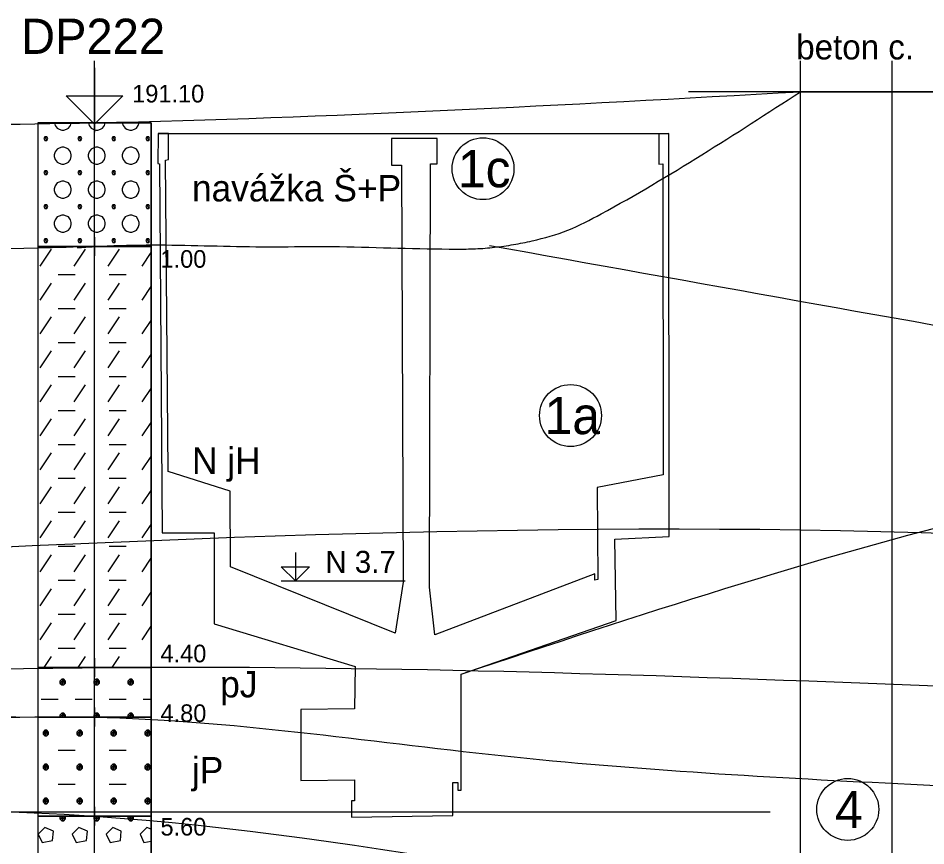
# Model space of a CAD drawing. Extents: x 3042 to 4120, y 576 to 2694.
# Drawn here: x 3488.44 to 3525.09, y 886.16 to 919.58 of the extents above; entities that cross this region are included whole.
import ezdxf

# ---------------------------------------------------------------- set-up
doc = ezdxf.new("R2010")
doc.units = 0
for name, color, linetype in [('15', 7, 'Continuous'), ('16', 7, 'Continuous'), ('17', 7, 'Continuous'), ('18', 7, 'Continuous'), ('51', 7, 'Continuous'), ('52', 7, 'Continuous'), ('53', 7, 'Continuous'), ('56', 7, 'Continuous'), ('61', 7, 'Continuous'), ('HPV', 7, 'Continuous'), ('komunikace', 7, 'Continuous'), ('nádrže', 7, 'Continuous'), ('pomocna', 7, 'Continuous'), ('rozhraní', 7, 'Continuous')]:
    doc.layers.add(name, color=color, linetype=linetype)

msp = doc.modelspace()

# ---------------------------------------------------------------- linework, layer by layer
at = {"layer": '15'}
msp.add_lwpolyline([(3491.522, 917.582), (3491.522, 915.296), (3490.379, 916.439), (3492.665, 916.439), (3491.522, 915.296)], dxfattribs=at)
msp.add_lwpolyline([(3491.522, 917.582), (3491.522, 915.296), (3490.379, 916.439), (3492.665, 916.439), (3491.522, 915.296)], dxfattribs=at)
at = {"layer": '18'}
msp.add_line((3491.522, 864.859), (3491.522, 915.359), dxfattribs=at)
at = {"layer": '51'}
for points in [[(3489.236, 910.359), (3493.808, 910.359), (3493.808, 915.359), (3489.236, 915.359)], [(3489.236, 893.359), (3493.808, 893.359), (3493.808, 910.359), (3489.236, 910.359)], [(3489.236, 891.359), (3493.808, 891.359), (3493.808, 893.359), (3489.236, 893.359)], [(3489.236, 887.359), (3493.808, 887.359), (3493.808, 891.359), (3489.236, 891.359)], [(3489.236, 880.359), (3493.808, 880.359), (3493.808, 887.359), (3489.236, 887.359)]]:
    msp.add_lwpolyline(points, close=True, dxfattribs=at)
for points in [[(3489.904, 915.359), (3489.941, 915.249), (3490.017, 915.135), (3490.093, 915.097), (3490.208, 915.058), (3490.284, 915.058), (3490.398, 915.097), (3490.474, 915.135), (3490.55, 915.249), (3490.587, 915.359)], [(3491.276, 915.359), (3491.312, 915.249), (3491.389, 915.135), (3491.465, 915.097), (3491.579, 915.058), (3491.655, 915.058), (3491.77, 915.097), (3491.846, 915.135), (3491.922, 915.249), (3491.959, 915.359)], [(3492.647, 915.359), (3492.684, 915.249), (3492.76, 915.135), (3492.836, 915.097), (3492.951, 915.058), (3493.027, 915.058), (3493.141, 915.097), (3493.217, 915.135), (3493.294, 915.249), (3493.33, 915.359)], [(3489.522, 914.792), (3489.484, 914.716), (3489.522, 914.639), (3489.598, 914.639), (3489.636, 914.716), (3489.598, 914.792), (3489.522, 914.792), (3489.598, 914.639)], [(3490.893, 914.792), (3490.855, 914.716), (3490.893, 914.639), (3490.97, 914.639), (3491.008, 914.716), (3490.97, 914.792), (3490.893, 914.792), (3490.97, 914.639)], [(3492.265, 914.792), (3492.227, 914.716), (3492.265, 914.639), (3492.341, 914.639), (3492.379, 914.716), (3492.341, 914.792), (3492.265, 914.792), (3492.341, 914.639)], [(3493.637, 914.792), (3493.598, 914.716), (3493.637, 914.639), (3493.713, 914.639), (3493.751, 914.716), (3493.713, 914.792), (3493.637, 914.792), (3493.713, 914.639)], [(3490.208, 914.373), (3490.093, 914.335), (3490.017, 914.296), (3489.941, 914.182), (3489.903, 914.068), (3489.903, 913.992), (3489.941, 913.877), (3490.017, 913.763), (3490.093, 913.725), (3490.208, 913.687), (3490.284, 913.687), (3490.398, 913.725), (3490.474, 913.763), (3490.55, 913.877), (3490.589, 913.992), (3490.589, 914.068), (3490.55, 914.182), (3490.474, 914.296), (3490.398, 914.335), (3490.284, 914.373), (3490.208, 914.373)], [(3491.579, 914.373), (3491.465, 914.335), (3491.389, 914.296), (3491.312, 914.182), (3491.274, 914.068), (3491.274, 913.992), (3491.312, 913.877), (3491.389, 913.763), (3491.465, 913.725), (3491.579, 913.687), (3491.655, 913.687), (3491.77, 913.725), (3491.846, 913.763), (3491.922, 913.877), (3491.96, 913.992), (3491.96, 914.068), (3491.922, 914.182), (3491.846, 914.296), (3491.77, 914.335), (3491.655, 914.373), (3491.579, 914.373)], [(3492.951, 914.373), (3492.836, 914.335), (3492.76, 914.296), (3492.684, 914.182), (3492.646, 914.068), (3492.646, 913.992), (3492.684, 913.877), (3492.76, 913.763), (3492.836, 913.725), (3492.951, 913.687), (3493.027, 913.687), (3493.141, 913.725), (3493.217, 913.763), (3493.294, 913.877), (3493.332, 913.992), (3493.332, 914.068), (3493.294, 914.182), (3493.217, 914.296), (3493.141, 914.335), (3493.027, 914.373), (3492.951, 914.373)], [(3489.522, 913.42), (3489.484, 913.344), (3489.522, 913.268), (3489.598, 913.268), (3489.636, 913.344), (3489.598, 913.42), (3489.522, 913.42), (3489.598, 913.268)], [(3490.893, 913.42), (3490.855, 913.344), (3490.893, 913.268), (3490.97, 913.268), (3491.008, 913.344), (3490.97, 913.42), (3490.893, 913.42), (3490.97, 913.268)], [(3492.265, 913.42), (3492.227, 913.344), (3492.265, 913.268), (3492.341, 913.268), (3492.379, 913.344), (3492.341, 913.42), (3492.265, 913.42), (3492.341, 913.268)], [(3493.637, 913.42), (3493.598, 913.344), (3493.637, 913.268), (3493.713, 913.268), (3493.751, 913.344), (3493.713, 913.42), (3493.637, 913.42), (3493.713, 913.268)], [(3490.208, 913.001), (3490.093, 912.963), (3490.017, 912.925), (3489.941, 912.811), (3489.903, 912.696), (3489.903, 912.62), (3489.941, 912.506), (3490.017, 912.391), (3490.093, 912.353), (3490.208, 912.315), (3490.284, 912.315), (3490.398, 912.353), (3490.474, 912.391), (3490.55, 912.506), (3490.589, 912.62), (3490.589, 912.696), (3490.55, 912.811), (3490.474, 912.925), (3490.398, 912.963), (3490.284, 913.001), (3490.208, 913.001)], [(3491.579, 913.001), (3491.465, 912.963), (3491.389, 912.925), (3491.312, 912.811), (3491.274, 912.696), (3491.274, 912.62), (3491.312, 912.506), (3491.389, 912.391), (3491.465, 912.353), (3491.579, 912.315), (3491.655, 912.315), (3491.77, 912.353), (3491.846, 912.391), (3491.922, 912.506), (3491.96, 912.62), (3491.96, 912.696), (3491.922, 912.811), (3491.846, 912.925), (3491.77, 912.963), (3491.655, 913.001), (3491.579, 913.001)], [(3492.951, 913.001), (3492.836, 912.963), (3492.76, 912.925), (3492.684, 912.811), (3492.646, 912.696), (3492.646, 912.62), (3492.684, 912.506), (3492.76, 912.391), (3492.836, 912.353), (3492.951, 912.315), (3493.027, 912.315), (3493.141, 912.353), (3493.217, 912.391), (3493.294, 912.506), (3493.332, 912.62), (3493.332, 912.696), (3493.294, 912.811), (3493.217, 912.925), (3493.141, 912.963), (3493.027, 913.001), (3492.951, 913.001)], [(3489.522, 912.049), (3489.484, 911.972), (3489.522, 911.896), (3489.598, 911.896), (3489.636, 911.972), (3489.598, 912.049), (3489.522, 912.049), (3489.598, 911.896)], [(3490.893, 912.049), (3490.855, 911.972), (3490.893, 911.896), (3490.97, 911.896), (3491.008, 911.972), (3490.97, 912.049), (3490.893, 912.049), (3490.97, 911.896)], [(3492.265, 912.049), (3492.227, 911.972), (3492.265, 911.896), (3492.341, 911.896), (3492.379, 911.972), (3492.341, 912.049), (3492.265, 912.049), (3492.341, 911.896)], [(3493.637, 912.049), (3493.598, 911.972), (3493.637, 911.896), (3493.713, 911.896), (3493.751, 911.972), (3493.713, 912.049), (3493.637, 912.049), (3493.713, 911.896)], [(3490.208, 911.629), (3490.093, 911.591), (3490.017, 911.553), (3489.941, 911.439), (3489.903, 911.325), (3489.903, 911.248), (3489.941, 911.134), (3490.017, 911.02), (3490.093, 910.982), (3490.208, 910.944), (3490.284, 910.944), (3490.398, 910.982), (3490.474, 911.02), (3490.55, 911.134), (3490.589, 911.248), (3490.589, 911.325), (3490.55, 911.439), (3490.474, 911.553), (3490.398, 911.591), (3490.284, 911.629), (3490.208, 911.629)], [(3491.579, 911.629), (3491.465, 911.591), (3491.389, 911.553), (3491.312, 911.439), (3491.274, 911.325), (3491.274, 911.248), (3491.312, 911.134), (3491.389, 911.02), (3491.465, 910.982), (3491.579, 910.944), (3491.655, 910.944), (3491.77, 910.982), (3491.846, 911.02), (3491.922, 911.134), (3491.96, 911.248), (3491.96, 911.325), (3491.922, 911.439), (3491.846, 911.553), (3491.77, 911.591), (3491.655, 911.629), (3491.579, 911.629)], [(3492.951, 911.629), (3492.836, 911.591), (3492.76, 911.553), (3492.684, 911.439), (3492.646, 911.325), (3492.646, 911.248), (3492.684, 911.134), (3492.76, 911.02), (3492.836, 910.982), (3492.951, 910.944), (3493.027, 910.944), (3493.141, 910.982), (3493.217, 911.02), (3493.294, 911.134), (3493.332, 911.248), (3493.332, 911.325), (3493.294, 911.439), (3493.217, 911.553), (3493.141, 911.591), (3493.027, 911.629), (3492.951, 911.629)], [(3489.522, 910.677), (3489.484, 910.601), (3489.522, 910.525), (3489.598, 910.525), (3489.636, 910.601), (3489.598, 910.677), (3489.522, 910.677), (3489.598, 910.525)], [(3490.893, 910.677), (3490.855, 910.601), (3490.893, 910.525), (3490.97, 910.525), (3491.008, 910.601), (3490.97, 910.677), (3490.893, 910.677), (3490.97, 910.525)], [(3492.265, 910.677), (3492.227, 910.601), (3492.265, 910.525), (3492.341, 910.525), (3492.379, 910.601), (3492.341, 910.677), (3492.265, 910.677), (3492.341, 910.525)], [(3493.637, 910.677), (3493.598, 910.601), (3493.637, 910.525), (3493.713, 910.525), (3493.751, 910.601), (3493.713, 910.677), (3493.637, 910.677), (3493.713, 910.525)], [(3489.331, 909.572), (3489.788, 910.258)], [(3490.703, 909.572), (3491.16, 910.258)], [(3492.074, 909.572), (3492.532, 910.258)], [(3493.446, 909.572), (3493.808, 910.115)], [(3490.055, 909.229), (3490.741, 909.229)], [(3492.113, 909.229), (3492.798, 909.229)], [(3489.331, 908.2), (3489.788, 908.886)], [(3490.703, 908.2), (3491.16, 908.886)], [(3492.074, 908.2), (3492.532, 908.886)], [(3493.446, 908.2), (3493.808, 908.743)], [(3490.055, 907.858), (3490.741, 907.858)], [(3492.113, 907.858), (3492.798, 907.858)], [(3489.331, 906.829), (3489.788, 907.515)], [(3490.703, 906.829), (3491.16, 907.515)], [(3492.074, 906.829), (3492.532, 907.515)], [(3493.446, 906.829), (3493.808, 907.371)], [(3490.055, 906.486), (3490.741, 906.486)], [(3492.113, 906.486), (3492.798, 906.486)], [(3489.331, 905.457), (3489.788, 906.143)], [(3490.703, 905.457), (3491.16, 906.143)], [(3492.074, 905.457), (3492.532, 906.143)], [(3493.446, 905.457), (3493.808, 906)], [(3490.055, 905.114), (3490.741, 905.114)], [(3492.113, 905.114), (3492.798, 905.114)], [(3489.331, 904.086), (3489.788, 904.771)], [(3490.703, 904.086), (3491.16, 904.771)], [(3492.074, 904.086), (3492.532, 904.771)], [(3493.446, 904.086), (3493.808, 904.628)], [(3490.055, 903.743), (3490.741, 903.743)], [(3492.113, 903.743), (3492.798, 903.743)], [(3489.331, 902.714), (3489.788, 903.4)], [(3490.703, 902.714), (3491.16, 903.4)], [(3492.074, 902.714), (3492.532, 903.4)], [(3493.446, 902.714), (3493.808, 903.257)], [(3490.055, 902.371), (3490.741, 902.371)], [(3492.113, 902.371), (3492.798, 902.371)], [(3489.331, 901.342), (3489.788, 902.028)], [(3490.703, 901.342), (3491.16, 902.028)], [(3492.074, 901.342), (3492.532, 902.028)], [(3493.446, 901.342), (3493.808, 901.885)], [(3490.055, 901), (3490.741, 901)], [(3492.113, 901), (3492.798, 901)], [(3489.331, 899.971), (3489.788, 900.657)], [(3490.703, 899.971), (3491.16, 900.657)], [(3492.074, 899.971), (3492.532, 900.657)], [(3493.446, 899.971), (3493.808, 900.513)], [(3490.055, 899.628), (3490.741, 899.628)], [(3492.113, 899.628), (3492.798, 899.628)], [(3489.331, 898.599), (3489.788, 899.285)], [(3490.703, 898.599), (3491.16, 899.285)], [(3492.074, 898.599), (3492.532, 899.285)], [(3493.446, 898.599), (3493.808, 899.142)], [(3490.055, 898.256), (3490.741, 898.256)], [(3492.113, 898.256), (3492.798, 898.256)], [(3489.331, 897.228), (3489.788, 897.913)], [(3490.703, 897.228), (3491.16, 897.913)], [(3492.074, 897.228), (3492.532, 897.913)], [(3493.446, 897.228), (3493.808, 897.77)], [(3490.055, 896.885), (3490.741, 896.885)], [(3492.113, 896.885), (3492.798, 896.885)], [(3489.331, 895.856), (3489.788, 896.542)], [(3490.703, 895.856), (3491.16, 896.542)], [(3492.074, 895.856), (3492.532, 896.542)], [(3493.446, 895.856), (3493.808, 896.399)], [(3490.055, 895.513), (3490.741, 895.513)], [(3492.113, 895.513), (3492.798, 895.513)], [(3489.331, 894.484), (3489.788, 895.17)], [(3490.703, 894.484), (3491.16, 895.17)], [(3492.074, 894.484), (3492.532, 895.17)], [(3493.446, 894.484), (3493.808, 895.027)], [(3489.495, 893.359), (3489.788, 893.799)], [(3490.055, 894.142), (3490.741, 894.142)], [(3490.867, 893.359), (3491.16, 893.799)], [(3492.113, 894.142), (3492.798, 894.142)], [(3492.239, 893.359), (3492.532, 893.799)], [(3490.208, 892.884), (3490.131, 892.808), (3490.131, 892.732), (3490.208, 892.656), (3490.284, 892.656), (3490.36, 892.732), (3490.36, 892.808), (3490.284, 892.884), (3490.208, 892.884), (3490.36, 892.732), (3490.131, 892.732), (3490.284, 892.884)], [(3490.246, 892.656), (3490.246, 892.884)], [(3491.579, 892.884), (3491.503, 892.808), (3491.503, 892.732), (3491.579, 892.656), (3491.655, 892.656), (3491.732, 892.732), (3491.732, 892.808), (3491.655, 892.884), (3491.579, 892.884), (3491.732, 892.732), (3491.503, 892.732), (3491.655, 892.884)], [(3491.617, 892.656), (3491.617, 892.884)], [(3492.951, 892.884), (3492.875, 892.808), (3492.875, 892.732), (3492.951, 892.656), (3493.027, 892.656), (3493.103, 892.732), (3493.103, 892.808), (3493.027, 892.884), (3492.951, 892.884), (3493.103, 892.732), (3492.875, 892.732), (3493.027, 892.884)], [(3492.989, 892.656), (3492.989, 892.884)], [(3489.369, 892.084), (3490.055, 892.084)], [(3490.741, 892.084), (3491.427, 892.084)], [(3492.113, 892.084), (3492.798, 892.084)], [(3493.484, 892.084), (3493.808, 892.084)], [(3490.208, 891.513), (3490.131, 891.436), (3490.131, 891.36), (3490.132, 891.359)], [(3490.359, 891.359), (3490.36, 891.36), (3490.36, 891.436), (3490.284, 891.513), (3490.208, 891.513), (3490.36, 891.36), (3490.131, 891.36), (3490.284, 891.513)], [(3490.246, 891.359), (3490.246, 891.513)], [(3491.579, 891.513), (3491.503, 891.436), (3491.503, 891.36), (3491.504, 891.359)], [(3491.73, 891.359), (3491.732, 891.36), (3491.732, 891.436), (3491.655, 891.513), (3491.579, 891.513), (3491.732, 891.36), (3491.503, 891.36), (3491.655, 891.513)], [(3491.617, 891.359), (3491.617, 891.513)], [(3492.951, 891.513), (3492.875, 891.436), (3492.875, 891.36), (3492.876, 891.359)], [(3493.102, 891.359), (3493.103, 891.36), (3493.103, 891.436), (3493.027, 891.513), (3492.951, 891.513), (3493.103, 891.36), (3492.875, 891.36), (3493.027, 891.513)], [(3492.989, 891.359), (3492.989, 891.513)], [(3489.522, 890.827), (3489.446, 890.751), (3489.446, 890.674), (3489.522, 890.598), (3489.598, 890.598), (3489.674, 890.674), (3489.674, 890.751), (3489.598, 890.827), (3489.522, 890.827), (3489.674, 890.674), (3489.446, 890.674), (3489.598, 890.827)], [(3489.56, 890.598), (3489.56, 890.827)], [(3490.893, 890.827), (3490.817, 890.751), (3490.817, 890.674), (3490.893, 890.598), (3490.97, 890.598), (3491.046, 890.674), (3491.046, 890.751), (3490.97, 890.827), (3490.893, 890.827), (3491.046, 890.674), (3490.817, 890.674), (3490.97, 890.827)], [(3490.931, 890.598), (3490.931, 890.827)], [(3492.265, 890.827), (3492.189, 890.751), (3492.189, 890.674), (3492.265, 890.598), (3492.341, 890.598), (3492.417, 890.674), (3492.417, 890.751), (3492.341, 890.827), (3492.265, 890.827), (3492.417, 890.674), (3492.189, 890.674), (3492.341, 890.827)], [(3492.303, 890.598), (3492.303, 890.827)], [(3493.637, 890.827), (3493.56, 890.751), (3493.56, 890.674), (3493.637, 890.598), (3493.713, 890.598), (3493.789, 890.674), (3493.789, 890.751), (3493.713, 890.827), (3493.637, 890.827), (3493.789, 890.674), (3493.56, 890.674), (3493.713, 890.827)], [(3493.675, 890.598), (3493.675, 890.827)], [(3490.055, 890.027), (3490.741, 890.027)], [(3492.113, 890.027), (3492.798, 890.027)], [(3489.522, 889.455), (3489.446, 889.379), (3489.446, 889.303), (3489.522, 889.227), (3489.598, 889.227), (3489.674, 889.303), (3489.674, 889.379), (3489.598, 889.455), (3489.522, 889.455), (3489.674, 889.303), (3489.446, 889.303), (3489.598, 889.455)], [(3489.56, 889.227), (3489.56, 889.455)], [(3490.893, 889.455), (3490.817, 889.379), (3490.817, 889.303), (3490.893, 889.227), (3490.97, 889.227), (3491.046, 889.303), (3491.046, 889.379), (3490.97, 889.455), (3490.893, 889.455), (3491.046, 889.303), (3490.817, 889.303), (3490.97, 889.455)], [(3490.931, 889.227), (3490.931, 889.455)], [(3492.265, 889.455), (3492.189, 889.379), (3492.189, 889.303), (3492.265, 889.227), (3492.341, 889.227), (3492.417, 889.303), (3492.417, 889.379), (3492.341, 889.455), (3492.265, 889.455), (3492.417, 889.303), (3492.189, 889.303), (3492.341, 889.455)], [(3492.303, 889.227), (3492.303, 889.455)], [(3493.637, 889.455), (3493.56, 889.379), (3493.56, 889.303), (3493.637, 889.227), (3493.713, 889.227), (3493.789, 889.303), (3493.789, 889.379), (3493.713, 889.455), (3493.637, 889.455), (3493.789, 889.303), (3493.56, 889.303), (3493.713, 889.455)], [(3493.675, 889.227), (3493.675, 889.455)], [(3490.055, 888.655), (3490.741, 888.655)], [(3492.113, 888.655), (3492.798, 888.655)], [(3489.522, 888.084), (3489.446, 888.007), (3489.446, 887.931), (3489.522, 887.855), (3489.598, 887.855), (3489.674, 887.931), (3489.674, 888.007), (3489.598, 888.084), (3489.522, 888.084), (3489.674, 887.931), (3489.446, 887.931), (3489.598, 888.084)], [(3489.56, 887.855), (3489.56, 888.084)], [(3490.893, 888.084), (3490.817, 888.007), (3490.817, 887.931), (3490.893, 887.855), (3490.97, 887.855), (3491.046, 887.931), (3491.046, 888.007), (3490.97, 888.084), (3490.893, 888.084), (3491.046, 887.931), (3490.817, 887.931), (3490.97, 888.084)], [(3490.931, 887.855), (3490.931, 888.084)], [(3492.265, 888.084), (3492.189, 888.007), (3492.189, 887.931), (3492.265, 887.855), (3492.341, 887.855), (3492.417, 887.931), (3492.417, 888.007), (3492.341, 888.084), (3492.265, 888.084), (3492.417, 887.931), (3492.189, 887.931), (3492.341, 888.084)], [(3492.303, 887.855), (3492.303, 888.084)], [(3493.637, 888.084), (3493.56, 888.007), (3493.56, 887.931), (3493.637, 887.855), (3493.713, 887.855), (3493.789, 887.931), (3493.789, 888.007), (3493.713, 888.084), (3493.637, 888.084), (3493.789, 887.931), (3493.56, 887.931), (3493.713, 888.084)], [(3493.675, 887.855), (3493.675, 888.084)], [(3490.169, 887.359), (3490.131, 887.322), (3490.131, 887.245), (3490.208, 887.169), (3490.284, 887.169), (3490.36, 887.245), (3490.36, 887.322), (3490.322, 887.359)], [(3490.246, 887.359), (3490.36, 887.245), (3490.131, 887.245), (3490.245, 887.359)], [(3490.246, 887.169), (3490.246, 887.359)], [(3491.54, 887.359), (3491.503, 887.322), (3491.503, 887.245), (3491.579, 887.169), (3491.655, 887.169), (3491.732, 887.245), (3491.732, 887.322), (3491.694, 887.359)], [(3491.618, 887.359), (3491.732, 887.245), (3491.503, 887.245), (3491.617, 887.359)], [(3491.617, 887.169), (3491.617, 887.359)], [(3492.912, 887.359), (3492.875, 887.322), (3492.875, 887.245), (3492.951, 887.169), (3493.027, 887.169), (3493.103, 887.245), (3493.103, 887.322), (3493.066, 887.359)], [(3492.99, 887.359), (3493.103, 887.245), (3492.875, 887.245), (3492.988, 887.359)], [(3492.989, 887.169), (3492.989, 887.359)], [(3489.255, 886.636), (3489.407, 886.293), (3489.827, 886.369), (3489.865, 886.75), (3489.522, 886.903), (3489.255, 886.636)], [(3490.627, 886.636), (3490.779, 886.293), (3491.198, 886.369), (3491.236, 886.75), (3490.893, 886.903), (3490.627, 886.636)], [(3491.998, 886.636), (3492.151, 886.293), (3492.57, 886.369), (3492.608, 886.75), (3492.265, 886.903), (3491.998, 886.636)], [(3493.808, 886.827), (3493.637, 886.903), (3493.37, 886.636)], [(3493.37, 886.636), (3493.522, 886.293), (3493.808, 886.345)]]:
    msp.add_lwpolyline(points, dxfattribs=at)
at = {"layer": '53'}
for points in [[(3489.236, 915.359), (3493.808, 915.359)], [(3489.236, 915.359), (3489.236, 870.359)], [(3493.808, 915.359), (3493.808, 870.359)], [(3489.236, 910.359), (3493.808, 910.359)], [(3489.236, 893.359), (3493.808, 893.359)], [(3489.236, 891.359), (3493.808, 891.359)], [(3489.236, 887.359), (3493.808, 887.359)]]:
    msp.add_lwpolyline(points, dxfattribs=at)
at = {"layer": '56'}
for points in [[(3491.522, 915.74), (3491.522, 914.978)], [(3491.141, 915.359), (3491.903, 915.359)], [(3491.522, 910.74), (3491.522, 909.978)], [(3491.141, 910.359), (3491.903, 910.359)], [(3491.522, 893.74), (3491.522, 892.978)], [(3491.141, 893.359), (3491.903, 893.359)], [(3491.522, 891.74), (3491.522, 890.978)], [(3491.141, 891.359), (3491.903, 891.359)], [(3491.522, 887.74), (3491.522, 886.978)], [(3491.141, 887.359), (3491.903, 887.359)]]:
    msp.add_lwpolyline(points, dxfattribs=at)
at = {"layer": '61'}
for points in [[(3499.639, 898.002), (3499.639, 896.859), (3499.067, 897.431), (3500.21, 897.431), (3499.639, 896.859)], [(3499.067, 896.859), (3504.063, 896.859)]]:
    msp.add_lwpolyline(points, dxfattribs=at)
at = {"layer": 'HPV'}
msp.add_spline([(3335.583, 896.048), (3352.572, 896.048), (3453.062, 896.51), (3557.332, 895.79), (3580.052, 892.49), (3619.082, 896.393), (3629.647, 896.393)], degree=3, dxfattribs=at)
at = {"layer": 'komunikace'}
msp.add_line((3520.022, 916.609), (3523.722, 916.609), dxfattribs=at)
at = {"layer": 'nádrže'}
msp.add_line((3494.09, 914.924), (3514.71, 914.924), dxfattribs=at)
msp.add_lwpolyline([(3494.145, 913.705), (3494.251, 898.802), (3496.35, 898.802), (3496.35, 895.131), (3502.046, 893.404), (3502.026, 891.695), (3499.85, 891.661), (3499.852, 888.798), (3502.028, 888.832), (3502.028, 887.983), (3501.896, 887.981), (3501.896, 887.318), (3505.99, 887.381), (3505.989, 888.719), (3506.199, 888.722), (3506.2, 888.402), (3506.333, 888.404), (3506.331, 893.098), (3512.582, 895.255), (3512.537, 898.539), (3514.727, 898.652), (3514.71, 914.924), (3514.309, 914.913), (3514.311, 913.691), (3514.465, 913.695), (3514.478, 901.143), (3511.823, 900.627), (3511.852, 896.909), (3511.72, 896.883), (3511.718, 897.14), (3505.268, 894.676), (3505.05, 896.605), (3505.094, 913.703), (3505.365, 913.704), (3505.361, 914.717), (3503.517, 914.717), (3503.52, 913.642), (3503.925, 913.642), (3503.984, 896.813), (3503.666, 894.743), (3497.014, 897.429), (3497.004, 900.487), (3494.493, 901.279), (3494.391, 913.843), (3494.515, 913.868), (3494.51, 914.924), (3494.09, 914.924), (3494.08, 913.718), (3494.145, 913.705)], dxfattribs=at)
at = {"layer": 'pomocna'}
for p, q in [((3491.522, 864.859), (3491.522, 917.859)), ((3520.022, 864.859), (3520.022, 917.859)), ((3523.722, 864.859), (3523.722, 917.859)), ((3641.132, 916.609), (3515.508, 916.609))]:
    msp.add_line(p, q, dxfattribs=at)
at = {"layer": 'rozhraní'}
for centre in [(3507.21, 913.502), (3510.743, 903.535), (3521.936, 887.63)]:
    msp.add_circle(centre, 1.25, dxfattribs=at)
for points in [[(3406.018, 916.223), (3431.268, 916.509), (3436.719, 916.374), (3442.165, 915.991), (3447.611, 915.576), (3453.062, 915.346), (3472.292, 915.223), (3491.522, 915.359), (3520.022, 916.609)], [(3490.824, 910.314), (3491.522, 910.359), (3493.604, 910.423), (3495.691, 910.4), (3497.779, 910.356), (3499.865, 910.359), (3500.633, 910.366), (3501.41, 910.356), (3506.146, 910.258), (3506.911, 910.27), (3507.675, 910.331), (3508.436, 910.438), (3509.196, 910.589), (3510.638, 911.021), (3511.978, 911.677), (3520.022, 916.609)], [(3523.722, 916.609), (3557.268, 916.659), (3619.463, 916.759), (3636.136, 916.759)], [(3491.522, 910.359), (3474.029, 912.177), (3468.362, 915.234)], [(3507.468, 910.407), (3557.332, 901.659), (3619.082, 894.759), (3631.6, 894.759)], [(3506.331, 893.098), (3527.734, 899.57), (3547.645, 903.451)], [(3248.314, 891.859), (3256.322, 891.859), (3352.572, 886.409), (3431.332, 884.009), (3453.062, 885.409), (3491.522, 887.359), (3557.332, 884.659), (3580.052, 895.009), (3619.082, 891.259), (3629.275, 891.259)], [(3472.638, 892.87), (3491.617, 893.359), (3557.332, 891.659), (3571.164, 891.659)], [(3453.062, 892.909), (3489.482, 891.362), (3490.39, 891.362)], [(3327.731, 891.649), (3352.636, 891.409), (3372.333, 890.691), (3392.015, 889.318), (3411.682, 887.89), (3431.332, 887.009), (3453.062, 886.909), (3491.522, 891.359), (3507.947, 889.803), (3524.477, 888.648), (3540.981, 888.049), (3549.184, 888.006), (3553.265, 888.057), (3557.332, 888.159), (3567.468, 889.054)], [(3518.809, 887.513), (3431.679, 887.513), (3407.746, 887.513)]]:
    msp.add_spline(points, degree=3, dxfattribs=at)

# ---------------------------------------------------------------- texts
at = {"layer": '16'}
msp.add_text('DP222', height=1.4224, dxfattribs=at).set_placement((3488.558, 918.138))
at = {"layer": '17'}
msp.add_text('191.10', height=0.7112, dxfattribs=at).set_placement((3493.046, 916.177))
at = {"layer": '52'}
for s, height, p in [('navážka Š+P', 1.0668, (3495.459, 912.181)), ('1.00', 0.7112, (3494.189, 909.503)), ('N jH', 1.0668, (3495.459, 901.181)), ('4.40', 0.7112, (3494.189, 893.571)), ('pJ', 1.0668, (3496.597, 892.153)), ('4.80', 0.7112, (3494.189, 891.161)), ('jP', 1.0668, (3495.459, 888.681)), ('5.60', 0.7112, (3494.189, 886.576))]:
    msp.add_text(s, height=height, dxfattribs=at).set_placement(p)
at = {"layer": '61'}
msp.add_text('N 3.7', height=0.889, dxfattribs=at).set_placement((3500.845, 897.183))
at = {"layer": 'komunikace'}
msp.add_text('beton c.', height=1, dxfattribs=at).set_placement((3519.855, 917.915))
at = {"layer": 'rozhraní'}
for s, p in [('1c', (3506.2, 912.752)), ('1a', (3509.7, 902.785)), ('4', (3521.421, 886.88))]:
    msp.add_text(s, height=1.5, dxfattribs=at).set_placement(p)

doc.saveas('drawing.dxf')
